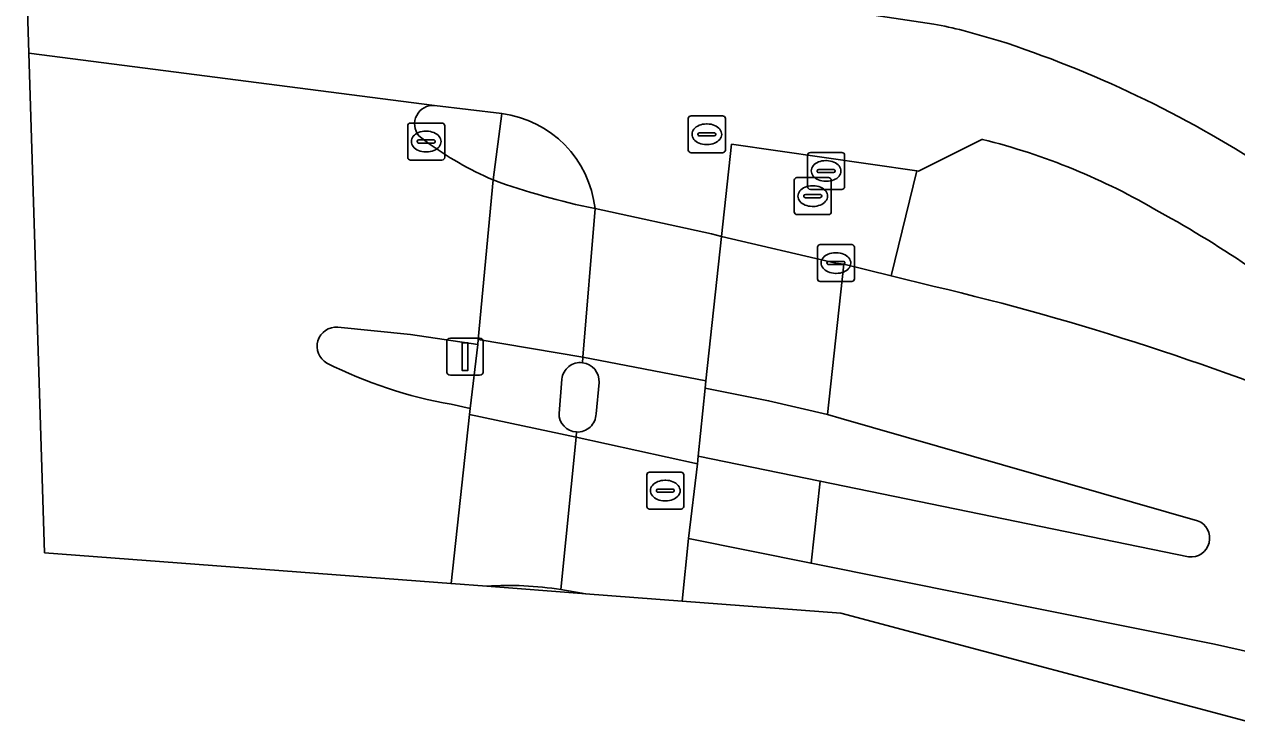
# Model space of a CAD drawing. Extents: x 161771 to 163125, y 382475 to 383179.
# Drawn here: x 161876.65 to 161909.43, y 382828.22 to 382847.18 of the extents above; entities that cross this region are included whole.
import ezdxf

# ---------------------------------------------------------------- set-up
doc = ezdxf.new("R2010")
doc.units = 0
for name, color, linetype in [('IMGEO_Fietspad_gesloten', 7, 'Continuous'), ('IMGEO_Groenvoorziening', 7, 'Continuous'), ('IMGEO_Kolk', 7, 'Continuous'), ('IMGEO_Lichtmast', 7, 'Continuous'), ('IMGEO_Rijbaan_lokaal_gesloten', 7, 'Continuous'), ('IMGEO_Rijbaan_lokaal_open', 7, 'Continuous'), ('IMGEO_Rioolput', 7, 'Continuous'), ('IMGEO_Verkeerseiland_gesloten', 7, 'Continuous'), ('IMGEO_Verkeerseiland_open', 7, 'Continuous'), ('IMGEO_Voetpad_open', 7, 'Continuous')]:
    doc.layers.add(name, color=color, linetype=linetype)

msp = doc.modelspace()

# ---------------------------------------------------------------- linework, layer by layer
at = {"layer": 'IMGEO_Fietspad_gesloten'}
for points in [[(161901.241, 382847.182), (161897.269, 382847.778), (161882.023, 382849.759), (161876.649, 382850.457), (161876.775, 382846.401)], [(161902.975, 382846.746), (161902.027, 382847.013)], [(161876.775, 382846.401), (161887.743, 382844.988), (161889.555, 382844.768)], [(161892.079, 382842.197), (161895.227, 382841.512), (161895.497, 382841.442), (161895.768, 382843.936), (161900.776, 382843.22), (161900.821, 382843.214), (161902.55, 382844.071)]]:
    msp.add_lwpolyline(points, dxfattribs=at)
for points in [[(161895.497, 382841.442), (161895.227, 382841.512), (161892.079, 382842.197), (161891.753, 382838.184), (161895.071, 382837.545)], [(161894.438, 382831.588), (161894.604, 382833.278), (161894.848, 382835.294), (161891.567, 382836.02), (161891.158, 382831.896), (161891.723, 382831.802), (161891.822, 382831.786)]]:
    msp.add_lwpolyline(points, close=True, dxfattribs=at)
for centre, radius, start, end in [((161899.872, 382838.902), 8.392, 75.12, 80.6108), ((161893.52, 382817.587), 30.654, 56.9204, 72.0344), ((161889.175, 382841.87), 2.923, 6.4178, 82.5252), ((161898.184, 382826.616), 17.992, 59.4554, 75.9569), ((161893.478, 382816.788), 28.864, 49.4108, 61.3259)]:
    msp.add_arc(centre, radius, start, end, dxfattribs=at)
at = {"layer": 'IMGEO_Groenvoorziening'}
for points in [[(161900.776, 382843.22), (161895.768, 382843.936), (161895.497, 382841.442), (161898.591, 382840.726), (161898.805, 382840.697), (161900.088, 382840.381)], [(161891.722, 382831.794), (161891.822, 382831.786), (161891.723, 382831.802)]]:
    msp.add_lwpolyline(points, close=True, dxfattribs=at)
at = {"layer": 'IMGEO_Kolk'}
for p, q in [((161887.014, 382843.585), (161887.014, 382844.437)), ((161887.089, 382844.511), (161887.941, 382844.511)), ((161888.015, 382844.437), (161888.015, 382843.585)), ((161887.273, 382844.005), (161887.273, 382844.017)), ((161887.316, 382844.054), (161887.714, 382844.054)), ((161887.502, 382844.291), (161887.527, 382844.291)), ((161887.757, 382844.017), (161887.757, 382844.005)), ((161887.711, 382843.968), (161887.313, 382843.968)), ((161887.525, 382843.731), (161887.5, 382843.731)), ((161887.941, 382843.511), (161887.089, 382843.511)), ((161898.09, 382840.3), (161898.09, 382841.152)), ((161898.165, 382841.226), (161899.017, 382841.226)), ((161899.091, 382841.152), (161899.091, 382840.3)), ((161898.349, 382840.72), (161898.349, 382840.732)), ((161898.392, 382840.769), (161898.79, 382840.769)), ((161898.578, 382841.006), (161898.603, 382841.006)), ((161898.833, 382840.732), (161898.833, 382840.72)), ((161898.787, 382840.683), (161898.389, 382840.683)), ((161898.601, 382840.446), (161898.576, 382840.446)), ((161899.017, 382840.226), (161898.165, 382840.226))]:
    msp.add_line(p, q, dxfattribs=at)
for points in [[(161887.014, 382843.585), (161887.014, 382844.437)], [(161887.089, 382844.511), (161887.941, 382844.511)], [(161888.015, 382844.437), (161888.015, 382843.585)], [(161887.941, 382843.511), (161887.089, 382843.511)], [(161898.09, 382840.3), (161898.09, 382841.152)], [(161898.165, 382841.226), (161899.017, 382841.226)], [(161899.091, 382841.152), (161899.091, 382840.3)], [(161899.017, 382840.226), (161898.165, 382840.226)]]:
    msp.add_lwpolyline(points, dxfattribs=at)
for centre, radius, start, end in [((161887.091, 382844.435), 0.0765, 91.552, 178.448), ((161887.091, 382844.435), 0.0765, 91.552, 178.448), ((161887.939, 382844.435), 0.0765, 1.552, 88.448), ((161887.939, 382844.435), 0.0765, 1.552, 88.448), ((161887.313, 382844.014), 0.0403, 85.8775, 175.7526), ((161887.31, 382844.004), 0.0366, 178.938, 274.7102), ((161887.714, 382844.011), 0.043, 264.8664, 352.4533), ((161887.718, 382844.016), 0.0386, 1.7309, 96.639), ((161887.091, 382843.587), 0.0765, 181.552, 268.448), ((161887.091, 382843.587), 0.0765, 181.552, 268.448), ((161887.939, 382843.587), 0.0765, 271.552, 358.448), ((161887.939, 382843.587), 0.0765, 271.552, 358.448), ((161898.167, 382841.15), 0.0765, 91.552, 178.448), ((161898.167, 382841.15), 0.0765, 91.552, 178.448), ((161899.015, 382841.15), 0.0765, 1.552, 88.448), ((161899.015, 382841.15), 0.0765, 1.552, 88.448), ((161898.389, 382840.729), 0.0403, 85.8775, 175.7526), ((161898.386, 382840.719), 0.0366, 178.938, 274.7102), ((161898.79, 382840.726), 0.043, 264.8664, 352.4533), ((161898.794, 382840.731), 0.0386, 1.7309, 96.639), ((161898.167, 382840.302), 0.0765, 181.552, 268.448), ((161898.167, 382840.302), 0.0765, 181.552, 268.448), ((161899.015, 382840.302), 0.0765, 271.552, 358.448), ((161899.015, 382840.302), 0.0765, 271.552, 358.448)]:
    msp.add_arc(centre, radius, start, end, dxfattribs=at)
for centre, major_axis, ratio, start_param, end_param in [((161887.501, 382844.011), (-0.387, 0.002), 0.722429, 4.712389, 7.853982), ((161887.526, 382844.011), (-0.39, 0.002), 0.717154, 1.570796, 4.712389), ((161898.577, 382840.726), (-0.387, 0.002), 0.722429, 4.712389, 7.853982), ((161898.602, 382840.726), (-0.39, 0.002), 0.717154, 1.570796, 4.712389)]:
    msp.add_ellipse(centre, major_axis=major_axis, ratio=ratio, start_param=start_param, end_param=end_param, dxfattribs=at)
at = {"layer": 'IMGEO_Lichtmast'}
for p, q in [((161888.069, 382837.795), (161888.069, 382838.595)), ((161888.069, 382838.595), (161888.069, 382837.795)), ((161888.169, 382838.695), (161888.959, 382838.695)), ((161888.959, 382838.695), (161888.169, 382838.695)), ((161889.059, 382838.595), (161889.059, 382837.795)), ((161889.059, 382837.795), (161889.059, 382838.595)), ((161888.959, 382837.695), (161888.169, 382837.695)), ((161888.169, 382837.695), (161888.959, 382837.695))]:
    msp.add_line(p, q, dxfattribs=at)
msp.add_lwpolyline([(161888.489, 382838.57), (161888.639, 382838.57), (161888.639, 382837.82), (161888.489, 382837.82), (161888.489, 382838.57)], dxfattribs=at)
for centre, start, end in [((161888.169, 382838.595), 90, 180), ((161888.169, 382838.595), 90, 180), ((161888.959, 382838.595), 0, 90), ((161888.959, 382838.595), 360, 90), ((161888.169, 382837.795), 180, 270), ((161888.169, 382837.795), 180, 270), ((161888.959, 382837.795), 270, 0), ((161888.959, 382837.795), 270, 0)]:
    msp.add_arc(centre, 0.1, start, end, dxfattribs=at)
at = {"layer": 'IMGEO_Rijbaan_lokaal_gesloten'}
for points in [[(161887.743, 382844.988), (161876.775, 382846.401), (161877.194, 382832.895)], [(161887.515, 382844.011), (161887.317, 382844.163)], [(161885.127, 382838.993), (161887.088, 382838.791), (161888.911, 382838.519), (161888.924, 382838.659), (161889.323, 382842.972)], [(161877.194, 382832.895), (161888.189, 382832.061), (161888.681, 382836.627), (161888.699, 382836.797), (161888.191, 382836.909)], [(161911.985, 382829.713), (161908.827, 382830.418), (161897.919, 382832.611), (161894.604, 382833.278), (161894.438, 382831.588), (161898.722, 382831.263), (161910.159, 382828.215)]]:
    msp.add_lwpolyline(points, dxfattribs=at)
for centre, radius, start, end in [((161887.706, 382844.485), 0.505, 85.7527, 219.6269), ((161892.969, 382851.409), 9.191, 233.6018, 246.629), ((161885.087, 382838.475), 0.52, 85.5664, 240.6349), ((161890.22, 382848.657), 11.922, 243.1331, 260.2018)]:
    msp.add_arc(centre, radius, start, end, dxfattribs=at)
at = {"layer": 'IMGEO_Rijbaan_lokaal_open'}
for points in [[(161898.805, 382840.697), (161898.591, 382840.726), (161895.497, 382841.442), (161895.071, 382837.545), (161895.059, 382837.34), (161896.77, 382837.003), (161898.361, 382836.627)], [(161898.168, 382834.829), (161894.87, 382835.507), (161894.848, 382835.294), (161894.604, 382833.278), (161897.919, 382832.611)]]:
    msp.add_lwpolyline(points, close=True, dxfattribs=at)
for points in [[(161901.249, 382840.095), (161900.088, 382840.381), (161898.805, 382840.697), (161898.361, 382836.627), (161898.73, 382836.52), (161908.368, 382833.76)], [(161908.124, 382832.781), (161898.168, 382834.829), (161897.919, 382832.611), (161908.827, 382830.418), (161911.985, 382829.713)]]:
    msp.add_lwpolyline(points, dxfattribs=at)
for centre, radius, start, end in [((161884.089, 382767.932), 74.175, 67.33298, 76.62355), ((161908.183, 382833.286), 0.509, 263.3552, 68.6549)]:
    msp.add_arc(centre, radius, start, end, dxfattribs=at)
at = {"layer": 'IMGEO_Rioolput'}
for p, q in [((161894.675, 382844.707), (161895.527, 382844.707)), ((161894.6, 382843.781), (161894.6, 382844.633)), ((161895.088, 382844.487), (161895.113, 382844.487)), ((161895.601, 382844.633), (161895.601, 382843.781)), ((161894.859, 382844.201), (161894.859, 382844.213)), ((161895.297, 382844.164), (161894.899, 382844.164)), ((161894.902, 382844.25), (161895.3, 382844.25)), ((161895.343, 382844.213), (161895.343, 382844.201)), ((161895.527, 382843.707), (161894.675, 382843.707)), ((161895.111, 382843.927), (161895.086, 382843.927)), ((161897.9, 382843.715), (161898.752, 382843.715)), ((161897.825, 382842.789), (161897.825, 382843.641)), ((161898.313, 382843.495), (161898.338, 382843.495)), ((161898.826, 382843.641), (161898.826, 382842.789)), ((161897.538, 382843.036), (161898.39, 382843.036)), ((161898.084, 382843.209), (161898.084, 382843.221)), ((161898.522, 382843.172), (161898.124, 382843.172)), ((161898.127, 382843.258), (161898.525, 382843.258)), ((161898.568, 382843.221), (161898.568, 382843.209)), ((161897.463, 382842.11), (161897.463, 382842.962)), ((161898.752, 382842.715), (161897.9, 382842.715)), ((161897.951, 382842.816), (161897.976, 382842.816)), ((161898.336, 382842.935), (161898.311, 382842.935)), ((161898.464, 382842.962), (161898.464, 382842.11)), ((161897.722, 382842.53), (161897.722, 382842.542)), ((161898.16, 382842.493), (161897.762, 382842.493)), ((161897.765, 382842.579), (161898.163, 382842.579)), ((161898.206, 382842.542), (161898.206, 382842.53)), ((161898.39, 382842.036), (161897.538, 382842.036)), ((161897.974, 382842.256), (161897.949, 382842.256)), ((161893.477, 382834.147), (161893.477, 382834.999)), ((161893.552, 382835.073), (161894.404, 382835.073)), ((161893.965, 382834.853), (161893.99, 382834.853)), ((161894.478, 382834.999), (161894.478, 382834.147)), ((161893.736, 382834.567), (161893.736, 382834.579)), ((161894.174, 382834.53), (161893.776, 382834.53)), ((161893.779, 382834.616), (161894.177, 382834.616)), ((161894.22, 382834.579), (161894.22, 382834.567)), ((161893.988, 382834.293), (161893.963, 382834.293)), ((161894.404, 382834.073), (161893.552, 382834.073))]:
    msp.add_line(p, q, dxfattribs=at)
for points in [[(161894.675, 382844.707), (161895.527, 382844.707)], [(161894.6, 382843.781), (161894.6, 382844.633)], [(161895.601, 382844.633), (161895.601, 382843.781)], [(161895.527, 382843.707), (161894.675, 382843.707)], [(161897.9, 382843.715), (161898.752, 382843.715)], [(161897.825, 382842.789), (161897.825, 382843.641)], [(161898.826, 382843.641), (161898.826, 382842.789)], [(161897.538, 382843.036), (161898.39, 382843.036)], [(161897.463, 382842.11), (161897.463, 382842.962)], [(161898.752, 382842.715), (161897.9, 382842.715)], [(161898.464, 382842.962), (161898.464, 382842.11)], [(161898.39, 382842.036), (161897.538, 382842.036)], [(161893.477, 382834.147), (161893.477, 382834.999)], [(161893.552, 382835.073), (161894.404, 382835.073)], [(161894.478, 382834.999), (161894.478, 382834.147)], [(161894.404, 382834.073), (161893.552, 382834.073)]]:
    msp.add_lwpolyline(points, dxfattribs=at)
for centre, radius, start, end in [((161894.677, 382844.631), 0.0765, 91.552, 178.448), ((161894.677, 382844.631), 0.0765, 91.552, 178.448), ((161895.525, 382844.631), 0.0765, 1.552, 88.448), ((161895.525, 382844.631), 0.0765, 1.552, 88.448), ((161894.899, 382844.21), 0.0403, 85.8775, 175.7526), ((161894.896, 382844.2), 0.0366, 178.938, 274.7102), ((161895.3, 382844.207), 0.043, 264.8664, 352.4533), ((161895.304, 382844.212), 0.0386, 1.7309, 96.639), ((161894.677, 382843.783), 0.0765, 181.552, 268.448), ((161894.677, 382843.783), 0.0765, 181.552, 268.448), ((161895.525, 382843.783), 0.0765, 271.552, 358.448), ((161895.525, 382843.783), 0.0765, 271.552, 358.448), ((161897.902, 382843.639), 0.0765, 91.552, 178.448), ((161897.902, 382843.639), 0.0765, 91.552, 178.448), ((161898.75, 382843.639), 0.0765, 1.552, 88.448), ((161898.75, 382843.639), 0.0765, 1.552, 88.448), ((161897.54, 382842.96), 0.0765, 91.552, 178.448), ((161897.54, 382842.96), 0.0765, 91.552, 178.448), ((161898.124, 382843.218), 0.0403, 85.8775, 175.7526), ((161898.121, 382843.208), 0.0366, 178.938, 274.7102), ((161898.388, 382842.96), 0.0765, 1.552, 88.448), ((161898.388, 382842.96), 0.0765, 1.552, 88.448), ((161898.525, 382843.215), 0.043, 264.8664, 352.4533), ((161898.529, 382843.22), 0.0386, 1.7309, 96.639), ((161897.902, 382842.791), 0.0765, 181.552, 268.448), ((161897.902, 382842.791), 0.0765, 181.552, 268.448), ((161898.75, 382842.791), 0.0765, 271.552, 358.448), ((161898.75, 382842.791), 0.0765, 271.552, 358.448), ((161897.762, 382842.539), 0.0403, 85.8775, 175.7526), ((161897.759, 382842.529), 0.0366, 178.938, 274.7102), ((161898.163, 382842.536), 0.043, 264.8664, 352.4533), ((161898.167, 382842.541), 0.0386, 1.7309, 96.639), ((161897.54, 382842.112), 0.0765, 181.552, 268.448), ((161897.54, 382842.112), 0.0765, 181.552, 268.448), ((161898.388, 382842.112), 0.0765, 271.552, 358.448), ((161898.388, 382842.112), 0.0765, 271.552, 358.448), ((161893.554, 382834.997), 0.0765, 91.552, 178.448), ((161893.554, 382834.997), 0.0765, 91.552, 178.448), ((161894.402, 382834.997), 0.0765, 1.552, 88.448), ((161894.402, 382834.997), 0.0765, 1.552, 88.448), ((161893.776, 382834.576), 0.0403, 85.8775, 175.7526), ((161893.773, 382834.566), 0.0366, 178.938, 274.7102), ((161894.177, 382834.573), 0.043, 264.8664, 352.4533), ((161894.181, 382834.578), 0.0386, 1.7309, 96.639), ((161893.554, 382834.149), 0.0765, 181.552, 268.448), ((161893.554, 382834.149), 0.0765, 181.552, 268.448), ((161894.402, 382834.149), 0.0765, 271.552, 358.448), ((161894.402, 382834.149), 0.0765, 271.552, 358.448)]:
    msp.add_arc(centre, radius, start, end, dxfattribs=at)
for centre, major_axis, ratio, start_param, end_param in [((161895.087, 382844.207), (-0.387, 0.002), 0.722429, 4.712389, 7.853982), ((161895.112, 382844.207), (-0.39, 0.002), 0.717154, 1.570796, 4.712389), ((161898.312, 382843.215), (-0.387, 0.002), 0.722429, 4.712389, 7.853982), ((161898.337, 382843.215), (-0.39, 0.002), 0.717154, 1.570796, 4.712389), ((161897.95, 382842.536), (-0.387, 0.002), 0.722429, 4.712389, 7.853982), ((161897.975, 382842.536), (-0.39, 0.002), 0.717154, 1.570796, 4.712389), ((161893.964, 382834.573), (-0.387, 0.002), 0.722429, 4.712389, 7.853982), ((161893.989, 382834.573), (-0.39, 0.002), 0.717154, 1.570796, 4.712389)]:
    msp.add_ellipse(centre, major_axis=major_axis, ratio=ratio, start_param=start_param, end_param=end_param, dxfattribs=at)
at = {"layer": 'IMGEO_Verkeerseiland_gesloten'}
for points in [[(161889.555, 382844.768), (161887.743, 382844.988)], [(161889.323, 382842.972), (161889.555, 382844.768)], [(161887.317, 382844.163), (161887.515, 382844.011)], [(161888.911, 382838.519), (161887.088, 382838.791), (161885.127, 382838.993)], [(161888.191, 382836.909), (161888.699, 382836.797), (161888.911, 382838.519)], [(161891.181, 382837.59), (161891.105, 382836.661)], [(161892.106, 382836.647), (161892.186, 382837.498)], [(161898.361, 382836.627), (161896.77, 382837.003), (161895.059, 382837.34), (161894.87, 382835.507), (161898.168, 382834.829), (161908.124, 382832.781)], [(161908.368, 382833.76), (161898.73, 382836.52), (161898.361, 382836.627)]]:
    msp.add_lwpolyline(points, dxfattribs=at)
for centre, radius, start, end in [((161887.706, 382844.485), 0.505, 85.7527, 219.6269), ((161892.969, 382851.409), 9.191, 233.6018, 246.629), ((161885.087, 382838.475), 0.52, 85.5664, 240.6349), ((161890.22, 382848.657), 11.922, 243.1331, 260.2018), ((161891.678, 382837.535), 0.5, 82.9079, 173.6326), ((161891.682, 382837.53), 0.505, 356.3949, 83.4485), ((161891.601, 382836.654), 0.496, 179.136, 267.4636), ((161891.605, 382836.658), 0.501, 266.9794, 358.7367), ((161908.183, 382833.286), 0.509, 263.3552, 68.6549)]:
    msp.add_arc(centre, radius, start, end, dxfattribs=at)
at = {"layer": 'IMGEO_Verkeerseiland_open'}
for points in [[(161902.55, 382844.071), (161900.821, 382843.214), (161900.776, 382843.22)], [(161900.776, 382843.22), (161900.088, 382840.381), (161901.249, 382840.095)]]:
    msp.add_lwpolyline(points, dxfattribs=at)
for centre, radius, start, end in [((161898.184, 382826.616), 17.992, 59.4554, 75.9569), ((161893.478, 382816.788), 28.864, 49.4108, 61.3259), ((161884.089, 382767.932), 74.175, 67.33298, 76.62355)]:
    msp.add_arc(centre, radius, start, end, dxfattribs=at)
at = {"layer": 'IMGEO_Voetpad_open'}
for points in [[(161903.978, 382854.245), (161901.316, 382856.161), (161896.228, 382863.696), (161896.029, 382864.348), (161893.837, 382863.691), (161890.82, 382862.639), (161890.369, 382862.482), (161889.806, 382864.084), (161882.686, 382861.591), (161882.679, 382861.327), (161882.403, 382852.736), (161882.36, 382852.484), (161882.023, 382849.759), (161897.269, 382847.778), (161901.241, 382847.182)], [(161902.027, 382847.013), (161902.975, 382846.746)], [(161889.555, 382844.768), (161889.323, 382842.972)], [(161889.323, 382842.972), (161888.924, 382838.659), (161891.753, 382838.184), (161892.079, 382842.197)], [(161891.74, 382838.031), (161891.753, 382838.184), (161888.924, 382838.659), (161888.911, 382838.519), (161888.699, 382836.797), (161888.681, 382836.627), (161891.567, 382836.02), (161891.579, 382836.158)], [(161895.059, 382837.34), (161895.071, 382837.545), (161891.753, 382838.184), (161891.74, 382838.031)], [(161891.105, 382836.661), (161891.181, 382837.59)], [(161892.186, 382837.498), (161892.106, 382836.647)], [(161891.579, 382836.158), (161891.567, 382836.02), (161894.848, 382835.294), (161894.87, 382835.507), (161895.059, 382837.34)], [(161891.158, 382831.896), (161891.567, 382836.02), (161888.681, 382836.627), (161888.189, 382832.061), (161889.152, 382831.988)], [(161889.152, 382831.988), (161891.722, 382831.794), (161891.723, 382831.802), (161891.158, 382831.896)]]:
    msp.add_lwpolyline(points, dxfattribs=at)
for centre, radius, start, end in [((161899.872, 382838.902), 8.392, 75.12, 80.6108), ((161893.52, 382817.587), 30.654, 56.9204, 72.0344), ((161889.175, 382841.87), 2.923, 6.4178, 82.5252), ((161896.039, 382861.568), 19.772, 250.142, 258.4456), ((161896.039, 382861.568), 19.772, 250.142, 258.4456), ((161891.678, 382837.535), 0.5, 82.9079, 173.6326), ((161891.682, 382837.53), 0.505, 356.3949, 83.4485), ((161891.601, 382836.654), 0.496, 179.136, 267.4636), ((161891.605, 382836.658), 0.501, 266.9794, 358.7367), ((161889.755, 382823.268), 8.741, 80.765, 93.9558), ((161889.755, 382823.268), 8.741, 80.765, 93.9558)]:
    msp.add_arc(centre, radius, start, end, dxfattribs=at)

doc.saveas('drawing.dxf')
